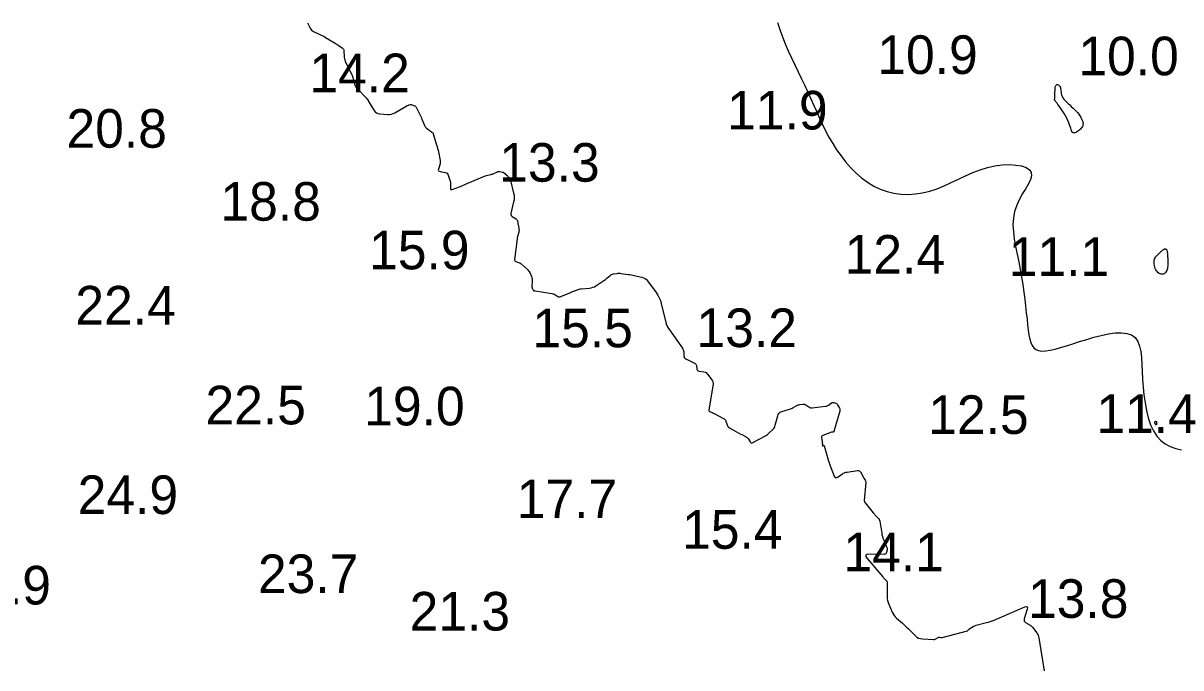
# Model space of a CAD drawing. Extents: x 3040093 to 3056816, y 408076 to 509144.
# Drawn here: x 3044458.9 to 3044608.9, y 435539.2 to 435622.7 of the extents above; entities that cross this region are included whole.
import ezdxf

# ---------------------------------------------------------------- set-up
doc = ezdxf.new("R2010")
doc.units = 0
for name, color, linetype in [('V-CHAN-CONT-EL12-1112', 7, 'Continuous'), ('V-CHAN-CONT-EL15', 7, 'Continuous'), ('V-TOPO-SOUN-0810', 7, 'Continuous')]:
    doc.layers.add(name, color=color, linetype=linetype)

msp = doc.modelspace()

# ---------------------------------------------------------------- linework, layer by layer
at = {"layer": 'V-CHAN-CONT-EL12-1112'}
msp.add_lwpolyline([(3044556.64, 435622.8), (3044556.94, 435621.89), (3044557.27, 435620.97), (3044557.64, 435620.05), (3044558.04, 435619.14), (3044558.46, 435618.23), (3044558.89, 435617.32), (3044559.32, 435616.42), (3044559.75, 435615.52), (3044560.18, 435614.64), (3044560.59, 435613.77), (3044560.98, 435612.91), (3044561.35, 435612.07), (3044561.72, 435611.23), (3044562.09, 435610.4), (3044562.48, 435609.58), (3044562.88, 435608.77), (3044563.31, 435607.95), (3044563.79, 435607.14), (3044564.3, 435606.33), (3044564.87, 435605.54), (3044565.47, 435604.76), (3044566.12, 435604.02), (3044566.81, 435603.33), (3044567.54, 435602.69), (3044568.31, 435602.12), (3044569.12, 435601.63), (3044569.96, 435601.23), (3044570.83, 435600.92), (3044571.72, 435600.71), (3044572.63, 435600.58), (3044573.56, 435600.54), (3044574.5, 435600.6), (3044575.44, 435600.74), (3044576.38, 435600.96), (3044577.31, 435601.28), (3044578.23, 435601.65), (3044579.16, 435602.07), (3044580.09, 435602.51), (3044581.02, 435602.95), (3044581.95, 435603.36), (3044582.9, 435603.73), (3044583.85, 435604.03), (3044584.82, 435604.24), (3044585.77, 435604.36), (3044586.68, 435604.4), (3044587.51, 435604.35), (3044588.24, 435604.23), (3044588.84, 435604.02), (3044589.27, 435603.74), (3044589.52, 435603.39), (3044589.56, 435602.96), (3044589.42, 435602.47), (3044589.15, 435601.92), (3044588.8, 435601.31), (3044588.4, 435600.64), (3044587.99, 435599.92), (3044587.63, 435599.16), (3044587.35, 435598.35), (3044587.2, 435597.5), (3044587.15, 435596.61), (3044587.2, 435595.69), (3044587.31, 435594.75), (3044587.48, 435593.79), (3044587.68, 435592.81), (3044587.89, 435591.82), (3044588.09, 435590.83), (3044588.27, 435589.84), (3044588.43, 435588.86), (3044588.57, 435587.89), (3044588.69, 435586.96), (3044588.79, 435586.05), (3044588.88, 435585.19), (3044588.97, 435584.38), (3044589.05, 435583.63), (3044589.13, 435582.95), (3044589.21, 435582.34), (3044589.32, 435581.81), (3044589.45, 435581.35), (3044589.62, 435580.96), (3044589.84, 435580.66), (3044590.12, 435580.44), (3044590.47, 435580.31), (3044590.9, 435580.26), (3044591.4, 435580.28), (3044591.97, 435580.37), (3044592.61, 435580.52), (3044593.31, 435580.72), (3044594.08, 435580.95), (3044594.9, 435581.21), (3044595.77, 435581.49), (3044596.7, 435581.77), (3044597.64, 435582.05), (3044598.59, 435582.29), (3044599.52, 435582.48), (3044600.39, 435582.6), (3044601.2, 435582.62), (3044601.92, 435582.55), (3044602.51, 435582.34), (3044602.97, 435581.99), (3044603.31, 435581.51), (3044603.54, 435580.91), (3044603.7, 435580.2), (3044603.8, 435579.4), (3044603.86, 435578.53), (3044603.9, 435577.6), (3044603.95, 435576.61), (3044604.02, 435575.6), (3044604.12, 435574.57), (3044604.26, 435573.54), (3044604.44, 435572.55), (3044604.68, 435571.6), (3044604.98, 435570.72), (3044605.34, 435569.92), (3044605.77, 435569.24), (3044606.29, 435568.67), (3044606.87, 435568.23), (3044607.52, 435567.88), (3044608.23, 435567.63), (3044608.99, 435567.46)], dxfattribs=at)
for points in [[(3044592.58, 435613.4), (3044592.58, 435613.59), (3044592.59, 435613.79), (3044592.6, 435614), (3044592.61, 435614.2), (3044592.63, 435614.38), (3044592.67, 435614.54), (3044592.71, 435614.66), (3044592.77, 435614.74), (3044592.85, 435614.78), (3044592.93, 435614.78), (3044593.01, 435614.75), (3044593.09, 435614.69), (3044593.17, 435614.6), (3044593.23, 435614.5), (3044593.29, 435614.38), (3044593.32, 435614.24), (3044593.34, 435614.1), (3044593.36, 435613.95), (3044593.38, 435613.78), (3044593.41, 435613.61), (3044593.45, 435613.44), (3044593.52, 435613.26), (3044593.62, 435613.07), (3044593.75, 435612.89), (3044593.9, 435612.7), (3044594.09, 435612.51), (3044594.29, 435612.32), (3044594.5, 435612.13), (3044594.71, 435611.93), (3044594.93, 435611.73), (3044595.13, 435611.54), (3044595.33, 435611.33), (3044595.5, 435611.13), (3044595.67, 435610.93), (3044595.81, 435610.73), (3044595.94, 435610.53), (3044596.04, 435610.35), (3044596.12, 435610.17), (3044596.18, 435610), (3044596.22, 435609.85), (3044596.23, 435609.71), (3044596.22, 435609.57), (3044596.19, 435609.45), (3044596.15, 435609.33), (3044596.08, 435609.22), (3044596, 435609.11), (3044595.9, 435609), (3044595.79, 435608.89), (3044595.66, 435608.79), (3044595.53, 435608.69), (3044595.4, 435608.61), (3044595.28, 435608.55), (3044595.15, 435608.51), (3044595.04, 435608.5), (3044594.95, 435608.52), (3044594.87, 435608.57), (3044594.81, 435608.66), (3044594.75, 435608.79), (3044594.7, 435608.94), (3044594.64, 435609.12), (3044594.58, 435609.33), (3044594.49, 435609.57), (3044594.39, 435609.82), (3044594.26, 435610.1), (3044594.11, 435610.4), (3044593.94, 435610.7), (3044593.77, 435611), (3044593.59, 435611.29), (3044593.42, 435611.56), (3044593.26, 435611.81), (3044593.11, 435612.02), (3044592.98, 435612.2), (3044592.87, 435612.35), (3044592.78, 435612.46), (3044592.71, 435612.54), (3044592.65, 435612.61), (3044592.61, 435612.66), (3044592.58, 435612.69), (3044592.56, 435612.72), (3044592.55, 435612.75), (3044592.54, 435612.78), (3044592.54, 435612.81), (3044592.55, 435612.86), (3044592.56, 435612.92), (3044592.56, 435613), (3044592.57, 435613.1), (3044592.58, 435613.24)], [(3044606.63, 435590.23), (3044606.51, 435590.21), (3044606.37, 435590.22), (3044606.24, 435590.25), (3044606.11, 435590.31), (3044605.98, 435590.39), (3044605.86, 435590.5), (3044605.75, 435590.63), (3044605.66, 435590.78), (3044605.58, 435590.95), (3044605.52, 435591.13), (3044605.48, 435591.32), (3044605.45, 435591.51), (3044605.44, 435591.69), (3044605.44, 435591.87), (3044605.46, 435592.03), (3044605.5, 435592.17), (3044605.55, 435592.3), (3044605.6, 435592.41), (3044605.67, 435592.5), (3044605.74, 435592.58), (3044605.81, 435592.65), (3044605.88, 435592.72), (3044605.95, 435592.78), (3044606.01, 435592.83), (3044606.06, 435592.89), (3044606.12, 435592.94), (3044606.17, 435592.99), (3044606.22, 435593.04), (3044606.27, 435593.09), (3044606.33, 435593.15), (3044606.39, 435593.2), (3044606.46, 435593.26), (3044606.54, 435593.32), (3044606.61, 435593.38), (3044606.69, 435593.43), (3044606.77, 435593.46), (3044606.84, 435593.49), (3044606.91, 435593.49), (3044606.97, 435593.47), (3044607.02, 435593.43), (3044607.06, 435593.37), (3044607.09, 435593.28), (3044607.11, 435593.18), (3044607.14, 435593.06), (3044607.15, 435592.93), (3044607.17, 435592.78), (3044607.18, 435592.63), (3044607.19, 435592.47), (3044607.21, 435592.31), (3044607.22, 435592.14), (3044607.23, 435591.97), (3044607.23, 435591.8), (3044607.23, 435591.63), (3044607.22, 435591.46), (3044607.21, 435591.29), (3044607.19, 435591.12), (3044607.16, 435590.96), (3044607.12, 435590.81), (3044607.07, 435590.67), (3044607, 435590.54), (3044606.93, 435590.43), (3044606.85, 435590.34), (3044606.75, 435590.27)], [(3044605.68, 435570.7), (3044605.65, 435570.72), (3044605.63, 435570.74), (3044605.6, 435570.78), (3044605.58, 435570.82), (3044605.56, 435570.86), (3044605.54, 435570.91), (3044605.53, 435570.95), (3044605.53, 435570.99), (3044605.53, 435571.03), (3044605.54, 435571.07), (3044605.56, 435571.1), (3044605.58, 435571.12), (3044605.6, 435571.14), (3044605.62, 435571.16), (3044605.63, 435571.17), (3044605.65, 435571.17), (3044605.67, 435571.17), (3044605.68, 435571.17), (3044605.69, 435571.16), (3044605.7, 435571.15), (3044605.71, 435571.14), (3044605.72, 435571.13), (3044605.73, 435571.12), (3044605.73, 435571.12), (3044605.74, 435571.11), (3044605.74, 435571.1), (3044605.75, 435571.1), (3044605.75, 435571.09), (3044605.75, 435571.08), (3044605.76, 435571.08), (3044605.76, 435571.07), (3044605.76, 435571.06), (3044605.76, 435571.05), (3044605.76, 435571.04), (3044605.76, 435571.03), (3044605.76, 435571.02), (3044605.76, 435571), (3044605.76, 435570.97), (3044605.76, 435570.94), (3044605.76, 435570.91), (3044605.75, 435570.86), (3044605.75, 435570.82), (3044605.75, 435570.79), (3044605.74, 435570.75), (3044605.73, 435570.72), (3044605.72, 435570.7), (3044605.7, 435570.69)]]:
    msp.add_lwpolyline(points, close=True, dxfattribs=at)
at = {"layer": 'V-CHAN-CONT-EL15'}
msp.add_lwpolyline([(3044495.77, 435622.78), (3044496.08, 435622.09), (3044496.16, 435621.95), (3044496.26, 435621.82), (3044496.38, 435621.72), (3044496.52, 435621.64), (3044497.36, 435621.27), (3044497.54, 435621.18), (3044497.73, 435621.08), (3044497.91, 435620.98), (3044498.09, 435620.88), (3044499.33, 435620.13), (3044499.44, 435620.06), (3044499.56, 435619.99), (3044499.67, 435619.91), (3044499.78, 435619.84), (3044500.23, 435619.54), (3044500.33, 435619.46), (3044500.4, 435619.36), (3044500.45, 435619.25), (3044500.46, 435619.12), (3044500.49, 435618.42), (3044500.51, 435618.26), (3044500.54, 435618.1), (3044500.58, 435617.95), (3044500.64, 435617.8), (3044501.52, 435615.94), (3044501.57, 435615.81), (3044501.63, 435615.67), (3044501.67, 435615.53), (3044501.71, 435615.39), (3044501.85, 435614.82), (3044501.89, 435614.68), (3044501.95, 435614.55), (3044502.02, 435614.43), (3044502.12, 435614.32), (3044503.39, 435613), (3044503.41, 435612.98), (3044503.45, 435612.94), (3044503.46, 435612.93), (3044503.46, 435612.93), (3044503.47, 435612.92), (3044503.48, 435612.91), (3044503.59, 435612.72), (3044503.61, 435612.69), (3044503.63, 435612.65), (3044503.65, 435612.62), (3044503.67, 435612.58), (3044504.37, 435611.43), (3044504.51, 435611.25), (3044504.68, 435611.12), (3044504.88, 435611.03), (3044505.1, 435610.99), (3044506.14, 435610.91), (3044506.39, 435610.91), (3044506.63, 435610.94), (3044506.86, 435611.01), (3044507.08, 435611.12), (3044508.62, 435612.01), (3044508.64, 435612.03), (3044508.67, 435612.04), (3044508.69, 435612.05), (3044508.72, 435612.06), (3044508.82, 435612.11), (3044508.85, 435612.12), (3044508.88, 435612.13), (3044508.9, 435612.13), (3044508.93, 435612.14), (3044509.1, 435612.17), (3044509.14, 435612.18), (3044509.18, 435612.18), (3044509.21, 435612.17), (3044509.25, 435612.16), (3044509.62, 435612.03), (3044509.69, 435612), (3044509.75, 435611.95), (3044509.8, 435611.9), (3044509.83, 435611.83), (3044510.26, 435610.96), (3044510.34, 435610.79), (3044510.42, 435610.62), (3044510.5, 435610.45), (3044510.57, 435610.28), (3044510.94, 435609.4), (3044510.98, 435609.33), (3044511.03, 435609.26), (3044511.09, 435609.19), (3044511.15, 435609.14), (3044511.46, 435608.9), (3044511.51, 435608.86), (3044511.57, 435608.82), (3044511.62, 435608.78), (3044511.67, 435608.75), (3044511.89, 435608.6), (3044511.93, 435608.56), (3044511.98, 435608.51), (3044512.01, 435608.46), (3044512.03, 435608.4), (3044512.48, 435606.95), (3044512.54, 435606.72), (3044512.6, 435606.5), (3044512.66, 435606.27), (3044512.71, 435606.04), (3044512.92, 435604.94), (3044512.94, 435604.8), (3044512.94, 435604.66), (3044512.93, 435604.52), (3044512.89, 435604.38), (3044512.72, 435603.83), (3044512.7, 435603.7), (3044512.73, 435603.61), (3044512.8, 435603.54), (3044512.92, 435603.5), (3044513.58, 435603.4), (3044513.72, 435603.35), (3044513.84, 435603.28), (3044513.93, 435603.18), (3044513.99, 435603.04), (3044514.21, 435602.37), (3044514.25, 435602.25), (3044514.27, 435602.12), (3044514.28, 435602), (3044514.28, 435601.87), (3044514.26, 435601.35), (3044514.28, 435601.24), (3044514.32, 435601.18), (3044514.39, 435601.16), (3044514.5, 435601.18), (3044515.45, 435601.54), (3044515.65, 435601.61), (3044515.85, 435601.69), (3044516.05, 435601.77), (3044516.24, 435601.86), (3044518.45, 435602.82), (3044518.57, 435602.87), (3044518.69, 435602.92), (3044518.81, 435602.95), (3044518.94, 435602.99), (3044519.5, 435603.12), (3044519.6, 435603.15), (3044519.7, 435603.18), (3044519.8, 435603.22), (3044519.9, 435603.26), (3044520.36, 435603.47), (3044520.43, 435603.49), (3044520.5, 435603.51), (3044520.57, 435603.51), (3044520.65, 435603.5), (3044521.03, 435603.44), (3044521.07, 435603.43), (3044521.1, 435603.42), (3044521.13, 435603.4), (3044521.16, 435603.38), (3044521.27, 435603.3), (3044521.3, 435603.28), (3044521.33, 435603.26), (3044521.36, 435603.23), (3044521.38, 435603.21), (3044521.63, 435602.98), (3044521.67, 435602.94), (3044521.72, 435602.89), (3044521.76, 435602.84), (3044521.8, 435602.79), (3044521.96, 435602.57), (3044521.99, 435602.52), (3044522.02, 435602.46), (3044522.05, 435602.4), (3044522.07, 435602.34), (3044522.46, 435600.72), (3044522.51, 435600.43), (3044522.53, 435600.14), (3044522.51, 435599.85), (3044522.46, 435599.56), (3044522.11, 435598.05), (3044522.1, 435597.93), (3044522.12, 435597.83), (3044522.18, 435597.75), (3044522.27, 435597.68), (3044522.77, 435597.39), (3044522.84, 435597.34), (3044522.89, 435597.29), (3044522.93, 435597.22), (3044522.95, 435597.15), (3044523.01, 435596.82), (3044523.02, 435596.74), (3044523.04, 435596.66), (3044523.05, 435596.58), (3044523.07, 435596.5), (3044523.14, 435596.06), (3044523.16, 435595.96), (3044523.16, 435595.86), (3044523.14, 435595.76), (3044523.12, 435595.66), (3044522.99, 435595.23), (3044522.96, 435595.13), (3044522.94, 435595.02), (3044522.92, 435594.92), (3044522.9, 435594.81), (3044522.57, 435592.1), (3044522.57, 435592.01), (3044522.6, 435591.94), (3044522.65, 435591.89), (3044522.73, 435591.85), (3044523.1, 435591.74), (3044523.19, 435591.7), (3044523.27, 435591.66), (3044523.35, 435591.61), (3044523.43, 435591.55), (3044524.21, 435590.87), (3044524.31, 435590.77), (3044524.4, 435590.66), (3044524.48, 435590.54), (3044524.54, 435590.42), (3044524.77, 435589.89), (3044524.82, 435589.75), (3044524.86, 435589.62), (3044524.87, 435589.48), (3044524.87, 435589.34), (3044524.83, 435588.58), (3044524.83, 435588.53), (3044524.84, 435588.48), (3044524.85, 435588.43), (3044524.87, 435588.38), (3044524.97, 435588.14), (3044524.98, 435588.12), (3044525, 435588.1), (3044525.02, 435588.09), (3044525.04, 435588.09), (3044525.15, 435588.08), (3044525.17, 435588.07), (3044525.2, 435588.07), (3044525.23, 435588.07), (3044525.25, 435588.06), (3044527.41, 435587.7), (3044527.52, 435587.68), (3044527.62, 435587.65), (3044527.72, 435587.61), (3044527.81, 435587.56), (3044528.19, 435587.33), (3044528.28, 435587.29), (3044528.38, 435587.27), (3044528.47, 435587.28), (3044528.57, 435587.31), (3044529.72, 435587.81), (3044529.84, 435587.86), (3044529.97, 435587.91), (3044530.09, 435587.96), (3044530.21, 435588.01), (3044530.71, 435588.2), (3044530.83, 435588.24), (3044530.96, 435588.28), (3044531.08, 435588.3), (3044531.22, 435588.32), (3044532.29, 435588.42), (3044532.51, 435588.45), (3044532.72, 435588.51), (3044532.92, 435588.59), (3044533.11, 435588.7), (3044534.14, 435589.38), (3044534.24, 435589.45), (3044534.35, 435589.53), (3044534.45, 435589.61), (3044534.55, 435589.69), (3044534.96, 435590.05), (3044535.05, 435590.12), (3044535.15, 435590.18), (3044535.26, 435590.22), (3044535.38, 435590.25), (3044535.85, 435590.31), (3044535.97, 435590.33), (3044536.09, 435590.33), (3044536.21, 435590.33), (3044536.33, 435590.31), (3044537.29, 435590.18), (3044537.49, 435590.15), (3044537.68, 435590.12), (3044537.88, 435590.08), (3044538.08, 435590.04), (3044539.07, 435589.82), (3044539.29, 435589.75), (3044539.49, 435589.65), (3044539.66, 435589.51), (3044539.81, 435589.34), (3044540.93, 435587.82), (3044541.15, 435587.49), (3044541.33, 435587.15), (3044541.48, 435586.79), (3044541.59, 435586.42), (3044542.21, 435583.8), (3044542.21, 435583.79), (3044542.22, 435583.78), (3044542.22, 435583.76), (3044542.22, 435583.75), (3044542.21, 435583.71), (3044542.21, 435583.7), (3044542.21, 435583.69), (3044542.22, 435583.68), (3044542.22, 435583.67), (3044542.25, 435583.64), (3044542.26, 435583.63), (3044542.27, 435583.62), (3044542.27, 435583.61), (3044542.28, 435583.6), (3044542.37, 435583.43), (3044542.39, 435583.4), (3044542.4, 435583.37), (3044542.42, 435583.34), (3044542.44, 435583.31), (3044544.33, 435580.62), (3044544.39, 435580.52), (3044544.44, 435580.4), (3044544.47, 435580.28), (3044544.49, 435580.15), (3044544.51, 435579.63), (3044544.53, 435579.51), (3044544.57, 435579.41), (3044544.65, 435579.33), (3044544.75, 435579.26), (3044545.89, 435578.69), (3044545.98, 435578.63), (3044546.05, 435578.56), (3044546.1, 435578.47), (3044546.13, 435578.37), (3044546.2, 435577.92), (3044546.23, 435577.82), (3044546.28, 435577.74), (3044546.35, 435577.69), (3044546.45, 435577.66), (3044547.11, 435577.55), (3044547.25, 435577.52), (3044547.38, 435577.46), (3044547.49, 435577.37), (3044547.58, 435577.27), (3044548.13, 435576.54), (3044548.16, 435576.5), (3044548.18, 435576.46), (3044548.2, 435576.42), (3044548.22, 435576.38), (3044548.28, 435576.21), (3044548.3, 435576.16), (3044548.31, 435576.12), (3044548.31, 435576.07), (3044548.3, 435576.03), (3044547.76, 435572.62), (3044547.76, 435572.55), (3044547.78, 435572.49), (3044547.82, 435572.44), (3044547.88, 435572.41), (3044548.17, 435572.28), (3044548.24, 435572.25), (3044548.31, 435572.22), (3044548.38, 435572.18), (3044548.45, 435572.15), (3044549.63, 435571.54), (3044549.73, 435571.47), (3044549.82, 435571.39), (3044549.89, 435571.29), (3044549.94, 435571.18), (3044550.1, 435570.69), (3044550.15, 435570.57), (3044550.22, 435570.47), (3044550.3, 435570.38), (3044550.41, 435570.31), (3044551.55, 435569.66), (3044551.66, 435569.6), (3044551.78, 435569.54), (3044551.89, 435569.48), (3044552, 435569.43), (3044552.48, 435569.21), (3044552.58, 435569.15), (3044552.67, 435569.08), (3044552.76, 435569), (3044552.83, 435568.91), (3044553.09, 435568.5), (3044553.16, 435568.42), (3044553.25, 435568.38), (3044553.34, 435568.37), (3044553.44, 435568.41), (3044555.07, 435569.29), (3044555.21, 435569.37), (3044555.34, 435569.46), (3044555.47, 435569.56), (3044555.58, 435569.66), (3044556.05, 435570.1), (3044556.16, 435570.22), (3044556.24, 435570.35), (3044556.31, 435570.49), (3044556.36, 435570.64), (3044556.67, 435571.86), (3044556.74, 435572.05), (3044556.85, 435572.21), (3044557, 435572.33), (3044557.19, 435572.42), (3044558.21, 435572.74), (3044558.33, 435572.78), (3044558.44, 435572.83), (3044558.55, 435572.88), (3044558.66, 435572.93), (3044559.13, 435573.19), (3044559.22, 435573.24), (3044559.32, 435573.27), (3044559.42, 435573.3), (3044559.52, 435573.32), (3044559.94, 435573.38), (3044560.04, 435573.38), (3044560.14, 435573.37), (3044560.23, 435573.34), (3044560.32, 435573.29), (3044560.72, 435573.02), (3044560.82, 435572.96), (3044560.92, 435572.92), (3044561.03, 435572.91), (3044561.15, 435572.91), (3044562.88, 435573.1), (3044562.99, 435573.12), (3044563.09, 435573.15), (3044563.18, 435573.19), (3044563.27, 435573.25), (3044563.65, 435573.54), (3044563.72, 435573.58), (3044563.78, 435573.6), (3044563.85, 435573.6), (3044563.92, 435573.58), (3044564.21, 435573.49), (3044564.28, 435573.46), (3044564.34, 435573.41), (3044564.39, 435573.36), (3044564.43, 435573.3), (3044564.66, 435572.85), (3044564.7, 435572.76), (3044564.72, 435572.66), (3044564.72, 435572.56), (3044564.7, 435572.45), (3044563.93, 435569.83), (3044563.92, 435569.8), (3044563.91, 435569.79), (3044563.89, 435569.77), (3044563.86, 435569.77), (3044563.76, 435569.76), (3044563.73, 435569.75), (3044563.7, 435569.75), (3044563.68, 435569.74), (3044563.65, 435569.73), (3044562.53, 435569.34), (3044562.44, 435569.29), (3044562.39, 435569.23), (3044562.36, 435569.15), (3044562.36, 435569.06), (3044562.43, 435568.49), (3044562.43, 435568.46), (3044562.44, 435568.44), (3044562.44, 435568.41), (3044562.44, 435568.38), (3044562.46, 435568.26), (3044562.46, 435568.23), (3044562.46, 435568.2), (3044562.46, 435568.18), (3044562.46, 435568.15), (3044562.45, 435568.04), (3044562.45, 435568.02), (3044562.46, 435568.01), (3044562.47, 435568), (3044562.5, 435568), (3044562.61, 435568.04), (3044562.63, 435568.04), (3044562.65, 435568.03), (3044562.67, 435568.02), (3044562.68, 435568), (3044563.22, 435566.15), (3044563.29, 435565.9), (3044563.37, 435565.65), (3044563.46, 435565.41), (3044563.55, 435565.17), (3044563.99, 435564.06), (3044564.07, 435563.92), (3044564.16, 435563.85), (3044564.28, 435563.86), (3044564.42, 435563.92), (3044565.02, 435564.33), (3044565.17, 435564.43), (3044565.33, 435564.5), (3044565.5, 435564.55), (3044565.68, 435564.59), (3044566.99, 435564.79), (3044567.11, 435564.79), (3044567.22, 435564.76), (3044567.3, 435564.69), (3044567.38, 435564.6), (3044567.69, 435564.06), (3044567.73, 435563.99), (3044567.76, 435563.93), (3044567.8, 435563.86), (3044567.84, 435563.79), (3044568, 435563.53), (3044568.04, 435563.46), (3044568.06, 435563.39), (3044568.07, 435563.31), (3044568.07, 435563.24), (3044567.88, 435560.92), (3044567.88, 435560.89), (3044567.88, 435560.86), (3044567.89, 435560.84), (3044567.9, 435560.81), (3044567.93, 435560.7), (3044567.94, 435560.68), (3044567.95, 435560.65), (3044567.97, 435560.63), (3044567.98, 435560.61), (3044569.03, 435559.31), (3044569.11, 435559.22), (3044569.19, 435559.13), (3044569.27, 435559.05), (3044569.35, 435558.96), (3044569.69, 435558.63), (3044569.77, 435558.55), (3044569.83, 435558.45), (3044569.87, 435558.35), (3044569.9, 435558.23), (3044570.14, 435556.65), (3044570.18, 435556.44), (3044570.23, 435556.23), (3044570.3, 435556.03), (3044570.38, 435555.83), (3044570.81, 435554.81), (3044570.84, 435554.72), (3044570.85, 435554.63), (3044570.85, 435554.54), (3044570.83, 435554.45), (3044570.7, 435554.09), (3044570.66, 435554.01), (3044570.6, 435553.96), (3044570.53, 435553.93), (3044570.44, 435553.92), (3044568.49, 435553.94), (3044568.2, 435553.91), (3044568.07, 435553.81), (3044568.08, 435553.64), (3044568.24, 435553.4), (3044570.28, 435551.02), (3044570.33, 435550.96), (3044570.39, 435550.89), (3044570.44, 435550.83), (3044570.5, 435550.77), (3044570.79, 435550.46), (3044570.81, 435550.44), (3044570.82, 435550.41), (3044570.83, 435550.37), (3044570.84, 435550.34), (3044570.84, 435550.2), (3044570.84, 435550.17), (3044570.84, 435550.13), (3044570.84, 435550.09), (3044570.84, 435550.06), (3044570.85, 435548.48), (3044570.86, 435548.22), (3044570.9, 435547.96), (3044570.97, 435547.71), (3044571.06, 435547.46), (3044571.5, 435546.45), (3044571.61, 435546.23), (3044571.74, 435546.02), (3044571.89, 435545.83), (3044572.07, 435545.66), (3044572.82, 435545.01), (3044573, 435544.84), (3044573.19, 435544.67), (3044573.37, 435544.5), (3044573.55, 435544.33), (3044574.51, 435543.38), (3044574.71, 435543.22), (3044574.92, 435543.09), (3044575.16, 435543.02), (3044575.41, 435542.98), (3044576.84, 435542.91), (3044576.92, 435542.91), (3044576.99, 435542.92), (3044577.06, 435542.94), (3044577.14, 435542.98), (3044577.47, 435543.18), (3044577.51, 435543.2), (3044577.55, 435543.21), (3044577.59, 435543.21), (3044577.64, 435543.21), (3044577.82, 435543.16), (3044577.86, 435543.15), (3044577.91, 435543.15), (3044577.95, 435543.15), (3044577.99, 435543.16), (3044581.26, 435544.04), (3044581.28, 435544.05), (3044581.3, 435544.06), (3044581.32, 435544.08), (3044581.33, 435544.1), (3044581.38, 435544.18), (3044581.39, 435544.19), (3044581.4, 435544.21), (3044581.42, 435544.23), (3044581.44, 435544.24), (3044581.99, 435544.58), (3044582.08, 435544.64), (3044582.19, 435544.69), (3044582.29, 435544.73), (3044582.4, 435544.76), (3044583.71, 435545.09), (3044583.96, 435545.16), (3044584.21, 435545.24), (3044584.46, 435545.33), (3044584.71, 435545.42), (3044588.68, 435547.11), (3044588.89, 435547.17), (3044589.01, 435547.14), (3044589.05, 435547.02), (3044589.01, 435546.81), (3044588.61, 435545.57), (3044588.58, 435545.42), (3044588.6, 435545.29), (3044588.67, 435545.18), (3044588.79, 435545.09), (3044589.36, 435544.75), (3044589.49, 435544.66), (3044589.62, 435544.56), (3044589.73, 435544.44), (3044589.83, 435544.32), (3044590.24, 435543.75), (3044590.34, 435543.6), (3044590.41, 435543.45), (3044590.46, 435543.29), (3044590.5, 435543.13), (3044591.21, 435538.86)], dxfattribs=at)

# ---------------------------------------------------------------- texts
at = {"layer": 'V-TOPO-SOUN-0810'}
for s, p in [('10.9 ', (3044569.57, 435616.14)), ('10.0 ', (3044595.62, 435615.97)), ('14.2 ', (3044495.99, 435613.78)), ('11.9 ', (3044550.12, 435608.95)), ('20.8 ', (3044464.52, 435606.59)), ('13.3 ', (3044520.59, 435602.19)), ('18.8 ', (3044484.47, 435597.14)), ('15.9 ', (3044503.73, 435590.84)), ('12.4 ', (3044565.34, 435590.28)), ('11.1 ', (3044586.6, 435589.99)), ('22.4 ', (3044465.67, 435583.69)), ('15.5 ', (3044524.89, 435580.74)), ('13.2 ', (3044546.15, 435580.77)), ('22.5 ', (3044482.53, 435570.76)), ('19.0 ', (3044503.1, 435570.63)), ('12.5 ', (3044576.17, 435569.52)), ('11.4 ', (3044597.95, 435569.65)), ('24.9 ', (3044465.97, 435559.15)), ('17.7 ', (3044522.86, 435558.62)), ('15.4 ', (3044544.28, 435554.65)), ('14.1 ', (3044565.18, 435551.73)), ('23.7 ', (3044489.33, 435548.91)), ('27.9 ', (3044449.5, 435547.44)), ('13.8 ', (3044589.1, 435545.7)), ('21.3 ', (3044508.98, 435544.06))]:
    msp.add_text(s, height=5, dxfattribs=at).set_placement(p)

doc.saveas('drawing.dxf')
